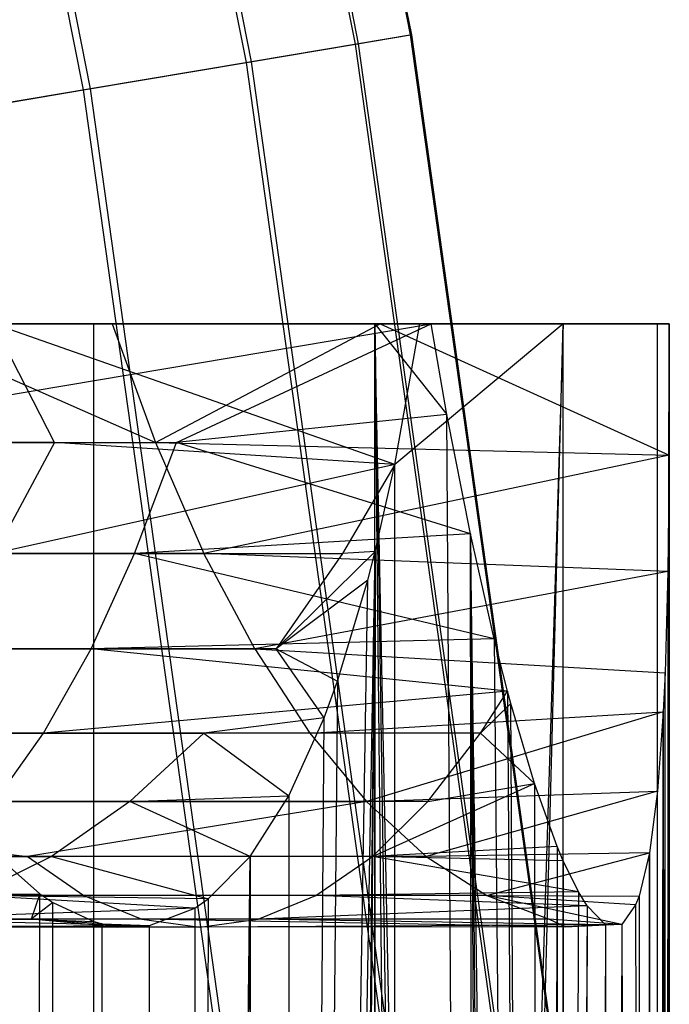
# Model space of a CAD drawing. Extents: x 0.1 to 12.1, y -6 to 6.
# Tile 316 of 334: x 11.845 to 12.06, y 0.674 to 1.001. Entities that reach past the tile are written whole.
import ezdxf

# ---------------------------------------------------------------- set-up
doc = ezdxf.new("R2010")
doc.units = 0
doc.header["$LTSCALE"] = 2.54
doc.layers.get('0').update_dxf_attribs({"linetype": 'CONTINUOUS'})

# ---------------------------------------------------------------- blocks, each defined once
blk = doc.blocks.new('DROPS_COLOR_B-11195_STL')
at = {"color": 0}
for p, q in [((11.86934, 0.89999, 58.44394), (11.74592, 0.89999, 58.85922)), ((11.86934, 0.89999, 58.44394), (11.74592, 0.89999, 58.85922)), ((11.74715, 0.86071, 57.94943), (11.9811, 0.89999, 57.91323)), ((11.74715, 0.86071, 57.94943), (11.9811, 0.89999, 57.91323)), ((11.9811, 0.89999, 57.91323), (11.79916, 0.89999, 57.97366)), ((11.9811, 0.89999, 57.91323), (11.79916, 0.89999, 57.97366)), ((11.80051, 0.89999, 57.02709), (11.87546, 0.89999, 56.99794)), ((11.80051, 0.89999, 57.02709), (11.87546, 0.89999, 56.99794)), ((11.80051, 0.89999, 57.02709), (11.88971, 0.86071, 57.03373)), ((11.80051, 0.89999, 57.02709), (11.88971, 0.86071, 57.03373)), ((11.97736, 0.89999, 55.95098), (11.83612, 0.89999, 56.02473)), ((11.97736, 0.89999, 55.95098), (11.83612, 0.89999, 56.02473)), ((11.96901, 0.85339, 55.90245), (11.83612, 0.89999, 56.02473)), ((11.85634, 0.86071, 55.97142), (11.83612, 0.89999, 56.02473)), ((11.96901, 0.85339, 55.90245), (11.83612, 0.89999, 56.02473)), ((11.85634, 0.86071, 55.97142), (11.83612, 0.89999, 56.02473)), ((11.86934, -0.90001, 58.44394), (11.86934, 0.89999, 58.44394)), ((11.96247, 0.89999, 58.02084), (11.86934, 0.89999, 58.44394)), ((11.86934, -0.90001, 58.44394), (11.86934, 0.89999, 58.44394)), ((11.96247, 0.89999, 58.02084), (11.86934, 0.89999, 58.44394)), ((11.87546, 0.89999, 56.99794), (11.96421, 0.89999, 56.96156)), ((11.87546, 0.89999, 56.99794), (11.96421, 0.89999, 56.96156)), ((11.87546, 0.89999, 56.99794), (11.88971, 0.86071, 57.03373)), ((11.87546, 0.89999, 56.99794), (11.88971, 0.86071, 57.03373)), ((11.88971, 0.86071, 57.03373), (11.96421, 0.89999, 56.96156)), ((11.88971, 0.86071, 57.03373), (11.96421, 0.89999, 56.96156)), ((11.89671, 0.86071, 57.90147), (11.9811, 0.89999, 57.91323)), ((11.89671, 0.86071, 57.90147), (11.9811, 0.89999, 57.91323)), ((11.96247, 0.89999, 58.02084), (11.98887, -0.8563, 57.86453)), ((11.99686, -0.81756, 57.81157), (11.96247, 0.89999, 58.02084)), ((11.9811, 0.89999, 57.91323), (11.96247, 0.89999, 58.02084)), ((11.96247, 0.89999, 58.02084), (11.98631, 0.87, 57.8809)), ((11.96247, 0.89999, 58.02084), (11.98631, 0.87, 57.8809)), ((11.99686, -0.81756, 57.81157), (11.96247, 0.89999, 58.02084)), ((11.96247, -0.90001, 58.02084), (11.96247, 0.89999, 58.02084)), ((11.96247, -0.90001, 58.02084), (11.96247, 0.89999, 58.02084)), ((11.9811, -0.90001, 57.91323), (11.96247, 0.89999, 58.02084)), ((11.9811, -0.90001, 57.91323), (11.96247, 0.89999, 58.02084)), ((11.96247, 0.89999, 58.02084), (11.98887, -0.8563, 57.86453)), ((11.9811, 0.89999, 57.91323), (11.96247, 0.89999, 58.02084)), ((11.96421, 0.89999, 56.96156), (12.05995, 0.89999, 56.92)), ((11.96421, 0.89999, 56.96156), (12.05995, 0.89999, 56.92)), ((11.96421, 0.89999, 56.96156), (12.05995, 0.85644, 56.96722)), ((11.96421, 0.89999, 56.96156), (12.05995, 0.85644, 56.96722)), ((12.02483, 0.89999, 56.29469), (11.96901, 0.85339, 55.90245)), ((11.96901, 0.85339, 55.90245), (11.97736, 0.89999, 55.95098)), ((12.02483, 0.89999, 56.29469), (11.96901, 0.85339, 55.90245)), ((11.96901, 0.85339, 55.90245), (11.97736, 0.89999, 55.95098)), ((12.02483, 0.89999, 56.29469), (11.96954, -0.856, 55.90544)), ((12.02483, 0.89999, 56.29469), (11.96954, -0.856, 55.90544)), ((12.02483, 0.89999, 56.29469), (11.97736, 0.89999, 55.95098)), ((12.02483, 0.89999, 56.29469), (11.97736, 0.89999, 55.95098)), ((11.97736, -0.90001, 55.95098), (12.02483, 0.89999, 56.29469)), ((11.97736, -0.90001, 55.95098), (12.02483, 0.89999, 56.29469)), ((11.98631, 0.87, 57.8809), (11.9811, 0.89999, 57.91323)), ((11.98631, 0.87, 57.8809), (11.9811, 0.89999, 57.91323)), ((12.05609, 0.89999, 56.72679), (12.02483, 0.89999, 56.29469)), ((12.02483, -0.90001, 56.29469), (12.02483, 0.89999, 56.29469)), ((12.05609, 0.89999, 56.72679), (12.02483, 0.89999, 56.29469)), ((12.02483, -0.90001, 56.29469), (12.02483, 0.89999, 56.29469)), ((12.05995, 0.89999, 56.92), (12.05609, 0.89999, 56.72679)), ((12.05609, -0.90001, 56.72679), (12.05995, 0.89999, 56.92)), ((12.05609, -0.90001, 56.72679), (12.05995, 0.89999, 56.92)), ((12.05609, -0.90001, 56.72679), (12.05609, 0.89999, 56.72679)), ((12.05995, 0.89999, 56.92), (12.05609, 0.89999, 56.72679)), ((12.05609, -0.90001, 56.72679), (12.05609, 0.89999, 56.72679)), ((12.05995, 0.89999, 56.92), (12.05995, 0.85644, 56.96722)), ((12.05995, 0.89999, 56.92), (12.05995, 0.85644, 56.96722)), ((11.98631, 0.87, 57.8809), (11.89671, 0.86071, 57.90147)), ((11.98631, 0.87, 57.8809), (11.89671, 0.86071, 57.90147)), ((11.99686, -0.81756, 57.81157), (11.98631, 0.87, 57.8809)), ((11.99686, -0.81756, 57.81157), (11.98631, 0.87, 57.8809)), ((11.99407, 0.83042, 57.83041), (11.98631, 0.87, 57.8809)), ((11.99407, 0.83042, 57.83041), (11.98631, 0.87, 57.8809)), ((11.63664, 0.86071, 57.12658), (11.88971, 0.86071, 57.03373)), ((11.63664, 0.86071, 57.12658), (11.88971, 0.86071, 57.03373)), ((11.85634, 0.86071, 55.97142), (11.73782, 0.86071, 56.02936)), ((11.85634, 0.86071, 55.97142), (11.73782, 0.86071, 56.02936)), ((11.74715, 0.86071, 57.94943), (11.89671, 0.86071, 57.90147)), ((11.74715, 0.86071, 57.94943), (11.89671, 0.86071, 57.90147)), ((11.85634, 0.86071, 55.97142), (11.83653, 0.82386, 55.93259)), ((11.85634, 0.86071, 55.97142), (11.83653, 0.82386, 55.93259)), ((11.96901, 0.85339, 55.90245), (11.85634, 0.86071, 55.97142)), ((11.96901, 0.85339, 55.90245), (11.85634, 0.86071, 55.97142)), ((11.88284, 0.82386, 57.86014), (11.89671, 0.86071, 57.90147)), ((11.88284, 0.82386, 57.86014), (11.89671, 0.86071, 57.90147)), ((11.88971, 0.86071, 57.03373), (12.05995, 0.85644, 56.96722)), ((11.88971, 0.86071, 57.03373), (12.05995, 0.85644, 56.96722)), ((11.88971, 0.86071, 57.03373), (11.90583, 0.82386, 57.07422)), ((11.88971, 0.86071, 57.03373), (11.90583, 0.82386, 57.07422)), ((11.99407, 0.83042, 57.83041), (11.89671, 0.86071, 57.90147)), ((11.99407, 0.83042, 57.83041), (11.89671, 0.86071, 57.90147)), ((12.05995, 0.85644, 56.96722), (11.90583, 0.82386, 57.07422)), ((12.05995, 0.85644, 56.96722), (11.90583, 0.82386, 57.07422)), ((12.05995, 0.85644, 56.96722), (12.05609, -0.90001, 56.72679)), ((12.05995, 0.85644, 56.96722), (12.05609, -0.90001, 56.72679)), ((12.05995, 0.85644, 56.96722), (12.05953, 0.81788, 57.01864)), ((12.05995, 0.85644, 56.96722), (12.05953, 0.81788, 57.01864)), ((12.05995, 0.85644, 56.96722), (12.05991, -0.84846, 56.97703)), ((12.05995, 0.85644, 56.96722), (12.05991, -0.84846, 56.97703)), ((12.05995, 0.85644, 56.96722), (12.05998, -0.89024, 56.92977)), ((12.05995, 0.85644, 56.96722), (12.05998, -0.89024, 56.92977)), ((11.96901, 0.85339, 55.90245), (11.83653, 0.82386, 55.93259)), ((11.96901, 0.85339, 55.90245), (11.83653, 0.82386, 55.93259)), ((11.96901, 0.85339, 55.90245), (11.95172, 0.82386, 55.87136)), ((11.96901, 0.85339, 55.90245), (11.95172, 0.82386, 55.87136)), ((11.96254, 0.82452, 55.86633), (11.96901, 0.85339, 55.90245)), ((11.96254, 0.82452, 55.86633), (11.96901, 0.85339, 55.90245)), ((11.96954, -0.856, 55.90544), (11.96901, 0.85339, 55.90245)), ((11.96954, -0.856, 55.90544), (11.96901, 0.85339, 55.90245)), ((11.99407, 0.83042, 57.83041), (11.88284, 0.82386, 57.86014)), ((11.99407, 0.83042, 57.83041), (11.88284, 0.82386, 57.86014)), ((12.01697, -0.7426, 57.66068), (11.99407, 0.83042, 57.83041)), ((11.99407, 0.83042, 57.83041), (12.00902, -0.76856, 57.7239)), ((12.00198, 0.79553, 57.77581), (11.99407, 0.83042, 57.83041)), ((12.01697, -0.7426, 57.66068), (11.99407, 0.83042, 57.83041)), ((11.99686, -0.81756, 57.81157), (11.99407, 0.83042, 57.83041)), ((11.99686, -0.81756, 57.81157), (11.99407, 0.83042, 57.83041)), ((12.00491, -0.78384, 57.75458), (11.99407, 0.83042, 57.83041)), ((12.00491, -0.78384, 57.75458), (11.99407, 0.83042, 57.83041)), ((11.99407, 0.83042, 57.83041), (12.00902, -0.76856, 57.7239)), ((12.00198, 0.79553, 57.77581), (11.99407, 0.83042, 57.83041)), ((11.90583, 0.82386, 57.07422), (11.65051, 0.82386, 57.1679)), ((11.90583, 0.82386, 57.07422), (11.65051, 0.82386, 57.1679)), ((11.73442, 0.82386, 57.90774), (11.88284, 0.82386, 57.86014)), ((11.73442, 0.82386, 57.90774), (11.88284, 0.82386, 57.86014)), ((11.83653, 0.82386, 55.93259), (11.95172, 0.82386, 55.87136)), ((11.83653, 0.82386, 55.93259), (11.95172, 0.82386, 55.87136)), ((11.8684, 0.79227, 57.81712), (11.88284, 0.82386, 57.86014)), ((11.8684, 0.79227, 57.81712), (11.88284, 0.82386, 57.86014)), ((12.00198, 0.79553, 57.77581), (11.88284, 0.82386, 57.86014)), ((12.00198, 0.79553, 57.77581), (11.88284, 0.82386, 57.86014)), ((11.92262, 0.79227, 57.11639), (11.90583, 0.82386, 57.07422)), ((11.92262, 0.79227, 57.11639), (11.90583, 0.82386, 57.07422)), ((12.05953, 0.81788, 57.01864), (11.90583, 0.82386, 57.07422)), ((12.05953, 0.81788, 57.01864), (11.90583, 0.82386, 57.07422)), ((11.96254, 0.82452, 55.86633), (11.92974, 0.79227, 55.83165)), ((11.96254, 0.82452, 55.86633), (11.92974, 0.79227, 55.83165)), ((11.95172, 0.82386, 55.87136), (11.92974, 0.79227, 55.83165)), ((11.95172, 0.82386, 55.87136), (11.92974, 0.79227, 55.83165)), ((11.93482, -0.74526, 55.72419), (11.96254, 0.82452, 55.86633)), ((11.93482, -0.74526, 55.72419), (11.96254, 0.82452, 55.86633)), ((11.94657, -0.77192, 55.78223), (11.96254, 0.82452, 55.86633)), ((11.94657, -0.77192, 55.78223), (11.96254, 0.82452, 55.86633)), ((11.95059, -0.78314, 55.80281), (11.96254, 0.82452, 55.86633)), ((11.95059, -0.78314, 55.80281), (11.96254, 0.82452, 55.86633)), ((11.96254, 0.82452, 55.86633), (11.95172, 0.82386, 55.87136)), ((11.96254, 0.82452, 55.86633), (11.95172, 0.82386, 55.87136)), ((11.96012, 0.81504, 55.85319), (11.96254, 0.82452, 55.86633)), ((11.96012, 0.81504, 55.85319), (11.96254, 0.82452, 55.86633)), ((11.96254, 0.82452, 55.86633), (11.96064, -0.81703, 55.85598)), ((11.96254, 0.82452, 55.86633), (11.96064, -0.81703, 55.85598)), ((11.96253, -0.8245, 55.86628), (11.96254, 0.82452, 55.86633)), ((11.96253, -0.8245, 55.86628), (11.96254, 0.82452, 55.86633)), ((12.05953, 0.81788, 57.01864), (11.92262, 0.79227, 57.11639)), ((12.05953, 0.81788, 57.01864), (11.92262, 0.79227, 57.11639)), ((12.05953, 0.81788, 57.01864), (12.05858, 0.78431, 57.07405)), ((12.05953, 0.81788, 57.01864), (12.05858, 0.78431, 57.07405)), ((12.05953, 0.81788, 57.01864), (12.0594, -0.81133, 57.02856)), ((12.05953, 0.81788, 57.01864), (12.0594, -0.81133, 57.02856)), ((12.05953, 0.81788, 57.01864), (12.05991, -0.84846, 56.97703)), ((12.05953, 0.81788, 57.01864), (12.05991, -0.84846, 56.97703)), ((11.96012, 0.81504, 55.85319), (11.92974, 0.79227, 55.83165)), ((11.96012, 0.81504, 55.85319), (11.92974, 0.79227, 55.83165)), ((11.93482, -0.74526, 55.72419), (11.96012, 0.81504, 55.85319)), ((11.93482, -0.74526, 55.72419), (11.96012, 0.81504, 55.85319)), ((11.95005, 0.78155, 55.80002), (11.96012, 0.81504, 55.85319)), ((11.95005, 0.78155, 55.80002), (11.96012, 0.81504, 55.85319)), ((12.00198, 0.79553, 57.77581), (11.8684, 0.79227, 57.81712)), ((12.00198, 0.79553, 57.77581), (11.8684, 0.79227, 57.81712)), ((12.00638, 0.77824, 57.74379), (12.00198, 0.79553, 57.77581)), ((12.00198, 0.79553, 57.77581), (12.01697, -0.7426, 57.66068)), ((12.00198, 0.79553, 57.77581), (12.01697, -0.7426, 57.66068)), ((12.00638, 0.77824, 57.74379), (12.00198, 0.79553, 57.77581)), ((11.66495, 0.79227, 57.21093), (11.92262, 0.79227, 57.11639)), ((11.66495, 0.79227, 57.21093), (11.92262, 0.79227, 57.11639)), ((11.72117, 0.79227, 57.86433), (11.8684, 0.79227, 57.81712)), ((11.72117, 0.79227, 57.86433), (11.8684, 0.79227, 57.81712)), ((11.92974, 0.79227, 55.83165), (11.81591, 0.79227, 55.89216)), ((11.92974, 0.79227, 55.83165), (11.81591, 0.79227, 55.89216)), ((11.85267, 0.76431, 57.77024), (11.8684, 0.79227, 57.81712)), ((11.85267, 0.76431, 57.77024), (11.8684, 0.79227, 57.81712)), ((12.00638, 0.77824, 57.74379), (11.8684, 0.79227, 57.81712)), ((12.00638, 0.77824, 57.74379), (11.8684, 0.79227, 57.81712)), ((11.92262, 0.79227, 57.11639), (12.05858, 0.78431, 57.07405)), ((11.92262, 0.79227, 57.11639), (12.05858, 0.78431, 57.07405)), ((11.92262, 0.79227, 57.11639), (11.94091, 0.76431, 57.16233)), ((11.92262, 0.79227, 57.11639), (11.94091, 0.76431, 57.16233)), ((11.92974, 0.79227, 55.83165), (11.95005, 0.78155, 55.80002)), ((11.94559, 0.76934, 55.77727), (11.92974, 0.79227, 55.83165)), ((11.94559, 0.76934, 55.77727), (11.92974, 0.79227, 55.83165)), ((11.92974, 0.79227, 55.83165), (11.95005, 0.78155, 55.80002)), ((12.05858, 0.78431, 57.07405), (12.05798, 0.77141, 57.09915)), ((12.05858, 0.78431, 57.07405), (12.05798, 0.77141, 57.09915)), ((12.0586, -0.78501, 57.07279), (12.05858, 0.78431, 57.07405)), ((12.0586, -0.78501, 57.07279), (12.05858, 0.78431, 57.07405)), ((11.95005, 0.78155, 55.80002), (11.93482, -0.74526, 55.72419)), ((11.95005, 0.78155, 55.80002), (11.93482, -0.74526, 55.72419)), ((11.94559, 0.76934, 55.77727), (11.95005, 0.78155, 55.80002)), ((11.94559, 0.76934, 55.77727), (11.95005, 0.78155, 55.80002)), ((12.00638, 0.77824, 57.74379), (11.85267, 0.76431, 57.77024)), ((12.00638, 0.77824, 57.74379), (11.85267, 0.76431, 57.77024)), ((11.99749, 0.76431, 57.71935), (12.00638, 0.77824, 57.74379)), ((12.00747, 0.77415, 57.7356), (12.00638, 0.77824, 57.74379)), ((12.00638, 0.77824, 57.74379), (12.01697, -0.7426, 57.66068)), ((12.00638, 0.77824, 57.74379), (12.01697, -0.7426, 57.66068)), ((11.99749, 0.76431, 57.71935), (12.00747, 0.77415, 57.7356)), ((12.01697, -0.7426, 57.66068), (12.00747, 0.77415, 57.7356)), ((12.01532, 0.74758, 57.67428), (12.00747, 0.77415, 57.7356)), ((12.01697, -0.7426, 57.66068), (12.00747, 0.77415, 57.7356)), ((12.01532, 0.74758, 57.67428), (12.00747, 0.77415, 57.7356)), ((11.94091, 0.76431, 57.16233), (12.05798, 0.77141, 57.09915)), ((11.94091, 0.76431, 57.16233), (12.05798, 0.77141, 57.09915)), ((12.05798, 0.77141, 57.09915), (11.95967, 0.74161, 57.20944)), ((12.05798, 0.77141, 57.09915), (11.95967, 0.74161, 57.20944)), ((12.05798, 0.77141, 57.09915), (12.05606, 0.745, 57.16074)), ((12.05798, 0.77141, 57.09915), (12.05606, 0.745, 57.16074)), ((12.0561, -0.74538, 57.15975), (12.05798, 0.77141, 57.09915)), ((12.0561, -0.74538, 57.15975), (12.05798, 0.77141, 57.09915)), ((12.05706, -0.75675, 57.13129), (12.05798, 0.77141, 57.09915)), ((12.05706, -0.75675, 57.13129), (12.05798, 0.77141, 57.09915)), ((12.05798, 0.77141, 57.09915), (12.0586, -0.78501, 57.07279)), ((12.05798, 0.77141, 57.09915), (12.0586, -0.78501, 57.07279)), ((11.94559, 0.76934, 55.77727), (11.9058, 0.76431, 55.78838)), ((11.94559, 0.76934, 55.77727), (11.9058, 0.76431, 55.78838)), ((11.93389, 0.74346, 55.7197), (11.94559, 0.76934, 55.77727)), ((11.93389, 0.74346, 55.7197), (11.94559, 0.76934, 55.77727)), ((11.93482, -0.74526, 55.72419), (11.94559, 0.76934, 55.77727)), ((11.93482, -0.74526, 55.72419), (11.94559, 0.76934, 55.77727)), ((11.94091, 0.76431, 57.16233), (11.68068, 0.76431, 57.25781)), ((11.94091, 0.76431, 57.16233), (11.68068, 0.76431, 57.25781)), ((11.70673, 0.76431, 57.81703), (11.85267, 0.76431, 57.77024)), ((11.70673, 0.76431, 57.81703), (11.85267, 0.76431, 57.77024)), ((11.79344, 0.76431, 55.84811), (11.9058, 0.76431, 55.78838)), ((11.79344, 0.76431, 55.84811), (11.9058, 0.76431, 55.78838)), ((11.83653, 0.74161, 57.72217), (11.85267, 0.76431, 57.77024)), ((11.83653, 0.74161, 57.72217), (11.85267, 0.76431, 57.77024)), ((11.99749, 0.76431, 57.71935), (11.85267, 0.76431, 57.77024)), ((11.99749, 0.76431, 57.71935), (11.85267, 0.76431, 57.77024)), ((11.88125, 0.74161, 55.74401), (11.9058, 0.76431, 55.78838)), ((11.88125, 0.74161, 55.74401), (11.9058, 0.76431, 55.78838)), ((11.9058, 0.76431, 55.78838), (11.93389, 0.74346, 55.7197)), ((11.9058, 0.76431, 55.78838), (11.93389, 0.74346, 55.7197)), ((11.94091, 0.76431, 57.16233), (11.95967, 0.74161, 57.20944)), ((11.94091, 0.76431, 57.16233), (11.95967, 0.74161, 57.20944)), ((11.98004, 0.74161, 57.67175), (11.99749, 0.76431, 57.71935)), ((11.98004, 0.74161, 57.67175), (11.99749, 0.76431, 57.71935)), ((11.99749, 0.76431, 57.71935), (12.01532, 0.74758, 57.67428)), ((11.99749, 0.76431, 57.71935), (12.01532, 0.74758, 57.67428)), ((11.95967, 0.74161, 57.20944), (12.05606, 0.745, 57.16074)), ((11.95967, 0.74161, 57.20944), (12.05606, 0.745, 57.16074)), ((11.96161, 0.72342, 57.62148), (12.01532, 0.74758, 57.67428)), ((11.96161, 0.72342, 57.62148), (12.01532, 0.74758, 57.67428)), ((12.05606, 0.745, 57.16074), (11.97948, 0.72342, 57.25918)), ((12.05606, 0.745, 57.16074), (11.97948, 0.72342, 57.25918)), ((11.98004, 0.74161, 57.67175), (12.01532, 0.74758, 57.67428)), ((11.98004, 0.74161, 57.67175), (12.01532, 0.74758, 57.67428)), ((12.02281, 0.7267, 57.61036), (12.01532, 0.74758, 57.67428)), ((12.01532, 0.74758, 57.67428), (12.01697, -0.7426, 57.66068)), ((12.01532, 0.74758, 57.67428), (12.01697, -0.7426, 57.66068)), ((12.02281, 0.7267, 57.61036), (12.01532, 0.74758, 57.67428)), ((12.05606, 0.745, 57.16074), (12.05341, 0.72462, 57.22459)), ((12.05606, 0.745, 57.16074), (12.05341, 0.72462, 57.22459)), ((12.0561, -0.74538, 57.15975), (12.05606, 0.745, 57.16074)), ((12.0561, -0.74538, 57.15975), (12.05606, 0.745, 57.16074)), ((11.69681, 0.74161, 57.30588), (11.95967, 0.74161, 57.20944)), ((11.69681, 0.74161, 57.30588), (11.95967, 0.74161, 57.20944)), ((11.69681, 0.74161, 57.30588), (11.84733, 0.72342, 57.30974)), ((11.69681, 0.74161, 57.30588), (11.84733, 0.72342, 57.30974)), ((11.88125, 0.74161, 55.74401), (11.7704, 0.74161, 55.80294)), ((11.88125, 0.74161, 55.74401), (11.7704, 0.74161, 55.80294)), ((11.98004, 0.74161, 57.67175), (11.83653, 0.74161, 57.72217)), ((11.98004, 0.74161, 57.67175), (11.83653, 0.74161, 57.72217)), ((11.95967, 0.74161, 57.20944), (11.84733, 0.72342, 57.30974)), ((11.95967, 0.74161, 57.20944), (11.84733, 0.72342, 57.30974)), ((11.88125, 0.74161, 55.74401), (11.85533, 0.72342, 55.69717)), ((11.88125, 0.74161, 55.74401), (11.85533, 0.72342, 55.69717)), ((11.88125, 0.74161, 55.74401), (11.93389, 0.74346, 55.7197)), ((11.88125, 0.74161, 55.74401), (11.93389, 0.74346, 55.7197)), ((11.92111, 0.72343, 55.65991), (11.88125, 0.74161, 55.74401)), ((11.92111, 0.72343, 55.65991), (11.88125, 0.74161, 55.74401)), ((11.92111, 0.72343, 55.65991), (11.93389, 0.74346, 55.7197)), ((11.92111, 0.72343, 55.65991), (11.93389, 0.74346, 55.7197)), ((11.93389, 0.74346, 55.7197), (11.93482, -0.74526, 55.72419)), ((11.93389, 0.74346, 55.7197), (11.93482, -0.74526, 55.72419)), ((11.95967, 0.74161, 57.20944), (11.97948, 0.72342, 57.25918)), ((11.95967, 0.74161, 57.20944), (11.97948, 0.72342, 57.25918)), ((11.96161, 0.72342, 57.62148), (11.98004, 0.74161, 57.67175)), ((11.96161, 0.72342, 57.62148), (11.98004, 0.74161, 57.67175)), ((11.83483, 0.72577, 55.31511), (11.8514, 0.71098, 55.37505)), ((11.83483, 0.72577, 55.31511), (11.8514, 0.71098, 55.37505)), ((12.02281, 0.7267, 57.61036), (11.96161, 0.72342, 57.62148)), ((12.02281, 0.7267, 57.61036), (11.96161, 0.72342, 57.62148)), ((12.02281, 0.7267, 57.61036), (12.01697, -0.7426, 57.66068)), ((12.02281, 0.7267, 57.61036), (12.01697, -0.7426, 57.66068)), ((12.02481, 0.72194, 57.59225), (12.02281, 0.7267, 57.61036)), ((12.02281, 0.7267, 57.61036), (12.02447, -0.72275, 57.5954)), ((12.02281, 0.7267, 57.61036), (12.02447, -0.72275, 57.5954)), ((12.02481, 0.72194, 57.59225), (12.02281, 0.7267, 57.61036)), ((11.84733, 0.72342, 57.30974), (11.71385, 0.72342, 57.35663)), ((11.84733, 0.72342, 57.30974), (11.71385, 0.72342, 57.35663)), ((11.74607, 0.72342, 55.75524), (11.85533, 0.72342, 55.69717)), ((11.74607, 0.72342, 55.75524), (11.85533, 0.72342, 55.69717)), ((11.96161, 0.72342, 57.62148), (11.8195, 0.72342, 57.67141)), ((11.96161, 0.72342, 57.62148), (11.8195, 0.72342, 57.67141)), ((11.85533, 0.72342, 55.69717), (11.82904, 0.71049, 55.64967)), ((11.85533, 0.72342, 55.69717), (11.82904, 0.71049, 55.64967)), ((11.97948, 0.72342, 57.25918), (11.84733, 0.72342, 57.30974)), ((11.84733, 0.72342, 57.30974), (11.86602, 0.71049, 57.36071)), ((11.84733, 0.72342, 57.30974), (11.86602, 0.71049, 57.36071)), ((11.97948, 0.72342, 57.25918), (11.84733, 0.72342, 57.30974)), ((11.92111, 0.72343, 55.65991), (11.85533, 0.72342, 55.69717)), ((11.92111, 0.72343, 55.65991), (11.85533, 0.72342, 55.69717)), ((11.85533, 0.72342, 55.69717), (11.90723, 0.70937, 55.59808)), ((11.85533, 0.72342, 55.69717), (11.90723, 0.70937, 55.59808)), ((11.90375, -0.70694, 55.58305), (11.92111, 0.72343, 55.65991)), ((11.90375, -0.70694, 55.58305), (11.92111, 0.72343, 55.65991)), ((11.90723, 0.70937, 55.59808), (11.92111, 0.72343, 55.65991)), ((11.90723, 0.70937, 55.59808), (11.92111, 0.72343, 55.65991)), ((11.92111, 0.72343, 55.65991), (11.90833, -0.71024, 55.60286)), ((11.92111, 0.72343, 55.65991), (11.90833, -0.71024, 55.60286)), ((11.92111, 0.72343, 55.65991), (11.92208, -0.7247, 55.66432)), ((11.92111, 0.72343, 55.65991), (11.92208, -0.7247, 55.66432)), ((11.94293, 0.71049, 57.57051), (11.96161, 0.72342, 57.62148)), ((11.94293, 0.71049, 57.57051), (11.96161, 0.72342, 57.62148)), ((12.02481, 0.72194, 57.59225), (11.96161, 0.72342, 57.62148)), ((12.02481, 0.72194, 57.59225), (11.96161, 0.72342, 57.62148)), ((12.02986, 0.71162, 57.544), (11.96161, 0.72342, 57.62148)), ((12.02986, 0.71162, 57.544), (11.96161, 0.72342, 57.62148)), ((12.05341, 0.72462, 57.22459), (11.97948, 0.72342, 57.25918)), ((12.05341, 0.72462, 57.22459), (11.97948, 0.72342, 57.25918)), ((11.97948, 0.72342, 57.25918), (11.99956, 0.71049, 57.30961)), ((11.97948, 0.72342, 57.25918), (11.99956, 0.71049, 57.30961)), ((11.99956, 0.71049, 57.30961), (12.05341, 0.72462, 57.22459)), ((11.99956, 0.71049, 57.30961), (12.05341, 0.72462, 57.22459)), ((12.02481, 0.72194, 57.59225), (12.02447, -0.72275, 57.5954)), ((12.02481, 0.72194, 57.59225), (12.02447, -0.72275, 57.5954)), ((12.02986, 0.71162, 57.544), (12.02481, 0.72194, 57.59225)), ((12.02481, 0.72194, 57.59225), (12.02482, -0.72193, 57.59214)), ((12.02481, 0.72194, 57.59225), (12.02482, -0.72193, 57.59214)), ((12.02986, 0.71162, 57.544), (12.02481, 0.72194, 57.59225)), ((12.05341, 0.72462, 57.22459), (12.04995, 0.71026, 57.2905)), ((12.05341, 0.72462, 57.22459), (12.04995, 0.71026, 57.2905)), ((12.05341, 0.72462, 57.22459), (12.05182, -0.71686, 57.25659)), ((12.05341, 0.72462, 57.22459), (12.05182, -0.71686, 57.25659)), ((12.05482, -0.73401, 57.19261), (12.05341, 0.72462, 57.22459)), ((12.05482, -0.73401, 57.19261), (12.05341, 0.72462, 57.22459)), ((12.0561, -0.74538, 57.15975), (12.05341, 0.72462, 57.22459)), ((12.0561, -0.74538, 57.15975), (12.05341, 0.72462, 57.22459)), ((11.72085, 0.71049, 55.45414), (11.8514, 0.71098, 55.37505)), ((11.72085, 0.71049, 55.45414), (11.8514, 0.71098, 55.37505)), ((11.86602, 0.71049, 57.36071), (11.73112, 0.71049, 57.4081)), ((11.86602, 0.71049, 57.36071), (11.73112, 0.71049, 57.4081)), ((11.94293, 0.71049, 57.57051), (11.80222, 0.71049, 57.61995)), ((11.94293, 0.71049, 57.57051), (11.80222, 0.71049, 57.61995)), ((11.90723, 0.70937, 55.59808), (11.82904, 0.71049, 55.64967)), ((11.90723, 0.70937, 55.59808), (11.82904, 0.71049, 55.64967)), ((11.90275, 0.70629, 55.57875), (11.82904, 0.71049, 55.64967)), ((11.90275, 0.70629, 55.57875), (11.82904, 0.71049, 55.64967)), ((11.8514, 0.71098, 55.37505), (11.84854, 0.70261, 55.44495)), ((11.8514, 0.71098, 55.37505), (11.84854, 0.70261, 55.44495)), ((11.85023, -0.71184, 55.37076), (11.8514, 0.71098, 55.37505)), ((11.85023, -0.71184, 55.37076), (11.8514, 0.71098, 55.37505)), ((11.8514, 0.71098, 55.37505), (11.85574, 0.70809, 55.39119)), ((11.8514, 0.71098, 55.37505), (11.85574, 0.70809, 55.39119)), ((11.99956, 0.71049, 57.30961), (11.86602, 0.71049, 57.36071)), ((11.86602, 0.71049, 57.36071), (11.8852, 0.70261, 57.41304)), ((11.99956, 0.71049, 57.30961), (11.86602, 0.71049, 57.36071)), ((11.86602, 0.71049, 57.36071), (11.8852, 0.70261, 57.41304)), ((11.90275, 0.70629, 55.57875), (11.90723, 0.70937, 55.59808)), ((11.90275, 0.70629, 55.57875), (11.90723, 0.70937, 55.59808)), ((11.90723, 0.70937, 55.59808), (11.90375, -0.70694, 55.58305)), ((11.90723, 0.70937, 55.59808), (11.90375, -0.70694, 55.58305)), ((11.92374, 0.70261, 57.51818), (11.94293, 0.71049, 57.57051)), ((11.92374, 0.70261, 57.51818), (11.94293, 0.71049, 57.57051)), ((12.02986, 0.71162, 57.544), (11.94293, 0.71049, 57.57051)), ((12.02986, 0.71162, 57.544), (11.94293, 0.71049, 57.57051)), ((12.03273, 0.70699, 57.51483), (11.94293, 0.71049, 57.57051)), ((12.03273, 0.70699, 57.51483), (11.94293, 0.71049, 57.57051)), ((11.99956, 0.71049, 57.30961), (12.04995, 0.71026, 57.2905)), ((12.04424, 0.70083, 57.37797), (11.99956, 0.71049, 57.30961)), ((11.99956, 0.71049, 57.30961), (12.02018, 0.70261, 57.3614)), ((12.04424, 0.70083, 57.37797), (11.99956, 0.71049, 57.30961)), ((12.04883, 0.70732, 57.30938), (11.99956, 0.71049, 57.30961)), ((12.04883, 0.70732, 57.30938), (11.99956, 0.71049, 57.30961)), ((11.99956, 0.71049, 57.30961), (12.04995, 0.71026, 57.2905)), ((11.99956, 0.71049, 57.30961), (12.02018, 0.70261, 57.3614)), ((12.02986, 0.71162, 57.544), (12.02482, -0.72193, 57.59214)), ((12.02986, 0.71162, 57.544), (12.02482, -0.72193, 57.59214)), ((12.03273, 0.70699, 57.51483), (12.02986, 0.71162, 57.544)), ((12.03273, 0.70699, 57.51483), (12.02986, 0.71162, 57.544)), ((12.04995, 0.71026, 57.2905), (12.04883, 0.70732, 57.30938)), ((12.04995, 0.71026, 57.2905), (12.04883, 0.70732, 57.30938)), ((12.04995, 0.71026, 57.2905), (12.05182, -0.71686, 57.25659)), ((12.04995, 0.71026, 57.2905), (12.05182, -0.71686, 57.25659)), ((11.90275, 0.70629, 55.57875), (11.80205, 0.70261, 55.6009)), ((11.90275, 0.70629, 55.57875), (11.80205, 0.70261, 55.6009)), ((11.85574, 0.70809, 55.39119), (11.84854, 0.70261, 55.44495)), ((11.85574, 0.70809, 55.39119), (11.84854, 0.70261, 55.44495)), ((11.85706, -0.70732, 55.39612), (11.85574, 0.70809, 55.39119)), ((11.85574, 0.70809, 55.39119), (11.86933, 0.70184, 55.44282)), ((11.85706, -0.70732, 55.39612), (11.85574, 0.70809, 55.39119)), ((11.85574, 0.70809, 55.39119), (11.86933, 0.70184, 55.44282)), ((11.88778, 0.70053, 55.51619), (11.90275, 0.70629, 55.57875)), ((11.88778, 0.70053, 55.51619), (11.90275, 0.70629, 55.57875)), ((11.90275, 0.70629, 55.57875), (11.90375, -0.70694, 55.58305)), ((11.90275, 0.70629, 55.57875), (11.90375, -0.70694, 55.58305)), ((12.03273, 0.70699, 57.51483), (11.92374, 0.70261, 57.51818)), ((12.03273, 0.70699, 57.51483), (11.92374, 0.70261, 57.51818)), ((12.03273, 0.70699, 57.51483), (12.02482, -0.72193, 57.59214)), ((12.03273, 0.70699, 57.51483), (12.02482, -0.72193, 57.59214)), ((12.03273, 0.70699, 57.51483), (12.03142, -0.709, 57.52834)), ((12.03273, 0.70699, 57.51483), (12.03142, -0.709, 57.52834)), ((12.03887, 0.70074, 57.44654), (12.03273, 0.70699, 57.51483)), ((12.03887, 0.70074, 57.44654), (12.03273, 0.70699, 57.51483)), ((12.04883, 0.70732, 57.30938), (12.04424, 0.70083, 57.37797)), ((12.04883, 0.70732, 57.30938), (12.04424, 0.70083, 57.37797)), ((12.04883, 0.70732, 57.30938), (12.05182, -0.71686, 57.25659)), ((12.04883, 0.70732, 57.30938), (12.05182, -0.71686, 57.25659)), ((12.04883, 0.70732, 57.30938), (12.04946, -0.70891, 57.29893)), ((12.04883, 0.70732, 57.30938), (12.04946, -0.70891, 57.29893)), ((11.74784, 0.70261, 55.50292), (11.84854, 0.70261, 55.44495)), ((11.74784, 0.70261, 55.50292), (11.84854, 0.70261, 55.44495)), ((11.8852, 0.70261, 57.41304), (11.74886, 0.70261, 57.46094)), ((11.8852, 0.70261, 57.41304), (11.74886, 0.70261, 57.46094)), ((11.92374, 0.70261, 57.51818), (11.78449, 0.70261, 57.5671)), ((11.92374, 0.70261, 57.51818), (11.78449, 0.70261, 57.5671)), ((11.80205, 0.70261, 55.6009), (11.88778, 0.70053, 55.51619)), ((11.80205, 0.70261, 55.6009), (11.88778, 0.70053, 55.51619)), ((11.84854, 0.70261, 55.44495), (11.86933, 0.70184, 55.44282)), ((11.87728, 0.69999, 55.49299), (11.84854, 0.70261, 55.44495)), ((11.87728, 0.69999, 55.49299), (11.84854, 0.70261, 55.44495)), ((11.8721, 0.7011, 55.4536), (11.84854, 0.70261, 55.44495)), ((11.8721, 0.7011, 55.4536), (11.84854, 0.70261, 55.44495)), ((11.84854, 0.70261, 55.44495), (11.86933, 0.70184, 55.44282)), ((12.02556, 0.70011, 57.40654), (11.8852, 0.70261, 57.41304)), ((11.8852, 0.70261, 57.41304), (11.90447, 0.69999, 57.46561)), ((12.02556, 0.70011, 57.40654), (11.8852, 0.70261, 57.41304)), ((12.02018, 0.70261, 57.3614), (11.8852, 0.70261, 57.41304)), ((12.02018, 0.70261, 57.3614), (11.8852, 0.70261, 57.41304)), ((11.8852, 0.70261, 57.41304), (11.90447, 0.69999, 57.46561)), ((11.90447, 0.69999, 57.46561), (11.92374, 0.70261, 57.51818)), ((11.90447, 0.69999, 57.46561), (11.92374, 0.70261, 57.51818)), ((12.03887, 0.70074, 57.44654), (11.92374, 0.70261, 57.51818)), ((12.03887, 0.70074, 57.44654), (11.92374, 0.70261, 57.51818)), ((12.04424, 0.70083, 57.37797), (12.02018, 0.70261, 57.3614)), ((12.02018, 0.70261, 57.3614), (12.02556, 0.70011, 57.40654)), ((12.04424, 0.70083, 57.37797), (12.02018, 0.70261, 57.3614)), ((12.02018, 0.70261, 57.3614), (12.02556, 0.70011, 57.40654)), ((11.90447, 0.69999, 57.46561), (11.76667, 0.69999, 57.51403)), ((11.90447, 0.69999, 57.46561), (11.76667, 0.69999, 57.51403)), ((11.77495, 0.69999, 55.5519), (11.88778, 0.70053, 55.51619)), ((11.77495, 0.69999, 55.5519), (11.88778, 0.70053, 55.51619)), ((11.87728, 0.69999, 55.49299), (11.77495, 0.69999, 55.5519)), ((11.87728, 0.69999, 55.49299), (11.77495, 0.69999, 55.5519)), ((11.86932, -0.70186, 55.44282), (11.86933, 0.70184, 55.44282)), ((11.86932, -0.70186, 55.44282), (11.86933, 0.70184, 55.44282)), ((11.86933, 0.70184, 55.44282), (11.8721, 0.7011, 55.4536)), ((11.86933, 0.70184, 55.44282), (11.8721, 0.7011, 55.4536)), ((11.87319, -0.70087, 55.45788), (11.8721, 0.7011, 55.4536)), ((11.8721, 0.7011, 55.4536), (11.88778, 0.70053, 55.51619)), ((11.87319, -0.70087, 55.45788), (11.8721, 0.7011, 55.4536)), ((11.8721, 0.7011, 55.4536), (11.87728, 0.69999, 55.49299)), ((11.8721, 0.7011, 55.4536), (11.88778, 0.70053, 55.51619)), ((11.8721, 0.7011, 55.4536), (11.87728, 0.69999, 55.49299)), ((11.87728, 0.69999, 55.49299), (11.88778, 0.70053, 55.51619)), ((11.87728, 0.69999, 55.49299), (11.88778, 0.70053, 55.51619)), ((11.88877, -0.70072, 55.52024), (11.88778, 0.70053, 55.51619)), ((11.88877, -0.70072, 55.52024), (11.88778, 0.70053, 55.51619)), ((12.03887, 0.70074, 57.44654), (11.90447, 0.69999, 57.46561)), ((12.03887, 0.70074, 57.44654), (11.90447, 0.69999, 57.46561)), ((12.02556, 0.70011, 57.40654), (11.90447, 0.69999, 57.46561)), ((12.02556, 0.70011, 57.40654), (11.90447, 0.69999, 57.46561)), ((12.04424, 0.70083, 57.37797), (12.02556, 0.70011, 57.40654)), ((12.04424, 0.70083, 57.37797), (12.02556, 0.70011, 57.40654)), ((12.02556, 0.70011, 57.40654), (12.03887, 0.70074, 57.44654)), ((12.02556, 0.70011, 57.40654), (12.03887, 0.70074, 57.44654)), ((12.03887, 0.70074, 57.44654), (12.03142, -0.709, 57.52834)), ((12.03887, 0.70074, 57.44654), (12.03142, -0.709, 57.52834)), ((12.03887, 0.70074, 57.44654), (12.03389, -0.70541, 57.5025)), ((12.03887, 0.70074, 57.44654), (12.03389, -0.70541, 57.5025)), ((12.04424, 0.70083, 57.37797), (12.03887, 0.70074, 57.44654)), ((12.04424, 0.70083, 57.37797), (12.03887, 0.70074, 57.44654)), ((12.03887, 0.70074, 57.44654), (12.0399, -0.70031, 57.43413)), ((12.03887, 0.70074, 57.44654), (12.0399, -0.70031, 57.43413)), ((12.04424, 0.70083, 57.37797), (12.0399, -0.70031, 57.43413)), ((12.04424, 0.70083, 57.37797), (12.0399, -0.70031, 57.43413)), ((12.04424, 0.70083, 57.37797), (12.04946, -0.70891, 57.29893)), ((12.04424, 0.70083, 57.37797), (12.04946, -0.70891, 57.29893)), ((12.04424, 0.70083, 57.37797), (12.04508, -0.7015, 57.36622)), ((12.04424, 0.70083, 57.37797), (12.04508, -0.7015, 57.36622))]:
    blk.add_line(p, q, dxfattribs=at)
blk = doc.blocks.new('GROUP_1')
at = {"color": 0}
for p, q in [((11.9143, 6.99313, 5.8286), (11.84982, 7.32028, 5.8286)), ((11.9143, 6.99313, 5.8286), (11.84982, 7.32028, 5.8286)), ((11.91464, 6.99319, 6.15904), (11.85015, 7.32035, 6.15904)), ((11.91464, 6.99319, 6.15904), (11.85015, 7.32035, 6.15904)), ((11.89603, 6.99006, 5.49869), (11.83174, 7.31619, 5.49869)), ((11.89603, 6.99006, 5.49869), (11.83174, 7.31619, 5.49869)), ((11.89703, 6.99022, 6.48899), (11.83274, 7.31642, 6.48899)), ((11.89703, 6.99022, 6.48899), (11.83274, 7.31642, 6.48899)), ((11.85987, 6.98397, 5.17029), (11.79598, 7.3081, 5.17029)), ((11.85987, 6.98397, 5.17029), (11.79598, 7.3081, 5.17029)), ((11.86155, 6.98425, 6.81746), (11.79764, 7.30848, 6.81746)), ((11.86155, 6.98425, 6.81746), (11.79764, 7.30848, 6.81746)), ((11.80594, 6.97489, 4.84441), (11.74264, 7.29604, 4.84441)), ((11.80594, 6.97489, 4.84441), (11.74264, 7.29604, 4.84441)), ((11.80828, 6.97528, 7.14345), (11.74495, 7.29656, 7.14345)), ((11.80828, 6.97528, 7.14345), (11.74495, 7.29656, 7.14345)), ((11.89603, 6.99006, 5.49869), (11.9143, 6.99313, 5.8286)), ((11.89603, 6.99006, 5.49869), (11.9143, 6.99313, 5.8286)), ((11.91464, 6.99319, 6.15904), (11.89703, 6.99022, 6.48899)), ((11.91464, 6.99319, 6.15904), (11.89703, 6.99022, 6.48899)), ((11.9143, 6.99313, 5.8286), (11.91464, 6.99319, 6.15904)), ((11.9143, 6.99313, 5.8286), (11.91464, 6.99319, 6.15904)), ((11.9605, 6.66291, 5.8286), (11.9143, 6.99313, 5.8286)), ((11.9605, 6.66291, 5.8286), (11.9143, 6.99313, 5.8286)), ((11.96084, 6.66295, 6.15904), (11.91464, 6.99319, 6.15904)), ((11.96084, 6.66295, 6.15904), (11.91464, 6.99319, 6.15904)), ((11.85987, 6.98397, 5.17029), (11.89603, 6.99006, 5.49869)), ((11.85987, 6.98397, 5.17029), (11.89603, 6.99006, 5.49869)), ((11.89703, 6.99022, 6.48899), (11.86155, 6.98425, 6.81746)), ((11.89703, 6.99022, 6.48899), (11.86155, 6.98425, 6.81746)), ((11.94209, 6.66085, 5.49869), (11.89603, 6.99006, 5.49869)), ((11.94209, 6.66085, 5.49869), (11.89603, 6.99006, 5.49869)), ((11.9431, 6.66096, 6.48899), (11.89703, 6.99022, 6.48899)), ((11.9431, 6.66096, 6.48899), (11.89703, 6.99022, 6.48899)), ((11.80594, 6.97489, 4.84441), (11.85987, 6.98397, 5.17029)), ((11.80594, 6.97489, 4.84441), (11.85987, 6.98397, 5.17029)), ((11.86155, 6.98425, 6.81746), (11.80828, 6.97528, 7.14345)), ((11.86155, 6.98425, 6.81746), (11.80828, 6.97528, 7.14345)), ((11.90565, 6.65678, 5.17029), (11.85987, 6.98397, 5.17029)), ((11.90565, 6.65678, 5.17029), (11.85987, 6.98397, 5.17029)), ((11.90733, 6.65697, 6.81746), (11.86155, 6.98425, 6.81746)), ((11.90733, 6.65697, 6.81746), (11.86155, 6.98425, 6.81746)), ((11.7344, 6.96284, 4.52204), (11.80594, 6.97489, 4.84441)), ((11.7344, 6.96284, 4.52204), (11.80594, 6.97489, 4.84441)), ((11.80828, 6.97528, 7.14345), (11.7374, 6.96335, 7.46597)), ((11.80828, 6.97528, 7.14345), (11.7374, 6.96335, 7.46597)), ((11.8513, 6.65071, 4.84441), (11.80594, 6.97489, 4.84441)), ((11.8513, 6.65071, 4.84441), (11.80594, 6.97489, 4.84441)), ((11.85365, 6.65098, 7.14345), (11.80828, 6.97528, 7.14345)), ((11.85365, 6.65098, 7.14345), (11.80828, 6.97528, 7.14345))]:
    blk.add_line(p, q, dxfattribs=at)
blk.add_blockref('DROPS_COLOR_B-11195_STL', (-0.06, 5.99731, -1.7), dxfattribs=at)

msp = doc.modelspace()

# ---------------------------------------------------------------- block references
at = {"color": 0}
msp.add_blockref('GROUP_1', (0.06, -5.99731, 1.7), dxfattribs=at)

doc.saveas('drawing.dxf')
